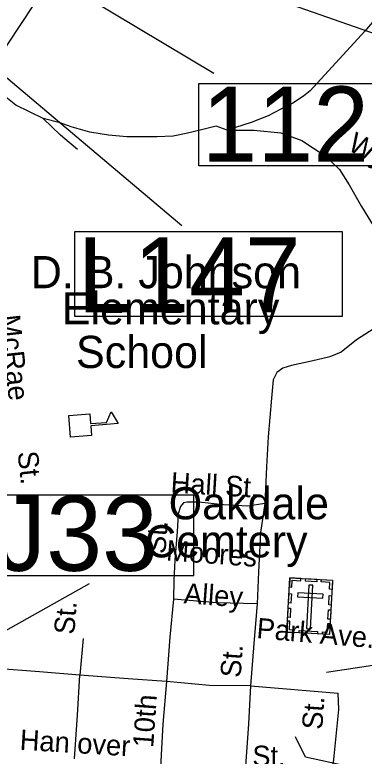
# Model space of a CAD drawing. Extents: x 2290055 to 2389491, y 66597 to 237875.
# Drawn here: x 2320590 to 2322219, y 181498 to 184954 of the extents above; entities that cross this region are included whole.
import ezdxf

# ---------------------------------------------------------------- set-up
doc = ezdxf.new("R2010")
doc.units = 0
for name, color, linetype in [('Exist Cultural Cemetery CELL', 7, 'Continuous'), ('Exist Cultural Cemetery Label', 7, 'Continuous'), ('Exist Cultural Educational Facility Elementary CELL', 7, 'Continuous'), ('Exist Cultural Educational Facility Elementary Label', 7, 'Continuous'), ('Exist Railroad Mainline', 7, 'Continuous'), ('Exist Road Non-System Structure Non-Sys Other Number Label', 7, 'Continuous'), ('Exist Road Non-System Type 51', 7, 'Continuous'), ('Exist Road Non-System Type 51 Label', 7, 'Continuous'), ('Exist Road Primary US Structure Cantilever Sign Number Label', 7, 'Continuous'), ('Exist Road Primary US Structure Standard Bridge Number Label', 7, 'Continuous')]:
    doc.layers.add(name, color=color, linetype=linetype)

msp = doc.modelspace()

# ---------------------------------------------------------------- linework, layer by layer
at = {"layer": 'Exist Cultural Cemetery CELL'}
for points in [[(2321872.4, 182329.7), (2322071.2, 182318.6), (2322057.1, 182064.4), (2321858.3, 182075.5)], [(2321870, 182286.5), (2321881.3, 182285.8), (2321883.1, 182318), (2321923.6, 182315.7), (2321924.2, 182326.8), (2321872.4, 182329.7)], [(2321946.4, 182325.6), (2321998.1, 182322.7), (2321997.5, 182311.3), (2321945.7, 182314.2)], [(2322068.9, 182275.3), (2322057.5, 182276), (2322059.3, 182308.1), (2322018.8, 182310.4), (2322019.4, 182321.5), (2322071.3, 182318.6)], [(2321979.6, 182294.4), (2321961, 182295.4), (2321949.7, 182093), (2321968.4, 182091.9)], [(2321865.9, 182212.4), (2321868.3, 182255.7), (2321879.6, 182255), (2321877.2, 182211.8)], [(2321909.4, 182259.5), (2321908.4, 182240.8), (2322025.9, 182234.3), (2322027, 182252.9)], [(2322053.4, 182203), (2322055.8, 182246.3), (2322067.2, 182245.6), (2322064.8, 182202.4)], [(2321862.1, 182145.3), (2321864.5, 182188.5), (2321875.9, 182187.9), (2321873.5, 182144.7)], [(2322049.7, 182137.2), (2322052.1, 182180.4), (2322063.5, 182179.8), (2322061.1, 182136.6)], [(2321891.3, 182073.7), (2321891.9, 182085.1), (2321870, 182086.4), (2321872.2, 182126.7), (2321861.1, 182127.3), (2321858.2, 182075.5)], [(2322024, 182066.3), (2322024.6, 182077.7), (2322046.6, 182076.5), (2322048.8, 182116.8), (2322059.9, 182116.2), (2322057.1, 182064.4)], [(2321916.3, 182083.7), (2322001, 182079), (2322000.4, 182067.6), (2321915.7, 182072.4)]]:
    msp.add_lwpolyline(points, close=True, dxfattribs=at)
at = {"layer": 'Exist Cultural Educational Facility Elementary CELL'}
msp.add_lwpolyline([(2320841.9, 183086.7), (2320939.6, 183094), (2320943, 183048.1), (2321017.9, 183053.7), (2321038.6, 183102.5), (2321071.9, 183048.2), (2320943.8, 183038.6), (2320947.2, 182992.6), (2320849.5, 182985.3)], close=True, dxfattribs=at)
at = {"layer": 'Exist Railroad Mainline'}
msp.add_line((2320722.3, 184470.8), (2320594.4, 184533), dxfattribs=at)
for points in [[(2323165.9, 186185.4), (2323158.2, 186174.2), (2323033.5, 185992.1), (2322674, 185462.1), (2322538.2, 185276.8), (2322386.1, 185074.7), (2322221.9, 184878.3), (2321967.4, 184599.4)], [(2320594.4, 184533), (2320533, 184582.4), (2320480.6, 184626.5), (2320468.4, 184637.6), (2320378.9, 184720.5)], [(2321967.4, 184599.4), (2321935.6, 184575.1), (2321885.8, 184542.8), (2321830.8, 184515.2), (2321771.3, 184483.9), (2321691.7, 184453), (2321579.4, 184417.2), (2321528.6, 184435.4), (2321460.9, 184418.5), (2321388.9, 184401.8), (2321327.4, 184389.2), (2321251.3, 184385.8), (2321177.5, 184384.9), (2321111.4, 184386), (2321027.3, 184392.9), (2320939.1, 184407.8), (2320852.9, 184432.6), (2320801.7, 184451), (2320722.3, 184470.8)], [(2320882.3, 184326.9), (2320843.8, 184358.4), (2320803.4, 184394), (2320722.3, 184470.8)], [(2321579.4, 184417.2), (2321704.7, 184417.2), (2321829.9, 184404.2), (2321927.5, 184368.4), (2322036.4, 184296.8), (2322103.1, 184233.4), (2322148.9, 184161.2), (2322205.6, 184060.2), (2322277.2, 183944.7), (2322317.8, 183881.3), (2322329.7, 183861.6), (2322356.6, 183838.6), (2322402.4, 183806.5), (2322474, 183756.1), (2322584.5, 183715.4)]]:
    msp.add_lwpolyline(points, dxfattribs=at)
at = {"layer": 'Exist Road Non-System Structure Non-Sys Other Number Label'}
msp.add_line((2319584.7, 181545.8), (2320938.2, 182302.9), dxfattribs=at)
msp.add_lwpolyline([(2321424.9, 182714.1), (2320501.6, 182714.1), (2320501.6, 182340.3), (2321424.9, 182340.3)], close=True, dxfattribs=at)
at = {"layer": 'Exist Road Non-System Type 51'}
for p, q in [((2320908.4, 182046.3), (2320893.2, 181875.4)), ((2321689.4, 181825.2), (2322097.1, 181791.1))]:
    msp.add_line(p, q, dxfattribs=at)
for points in [[(2320365.3, 184508.7), (2320396.7, 184540.5), (2320465.8, 184657.4), (2320550.4, 184807.6), (2320624.2, 184918.5), (2320669.5, 184987.6), (2320695.7, 185031.8), (2320710, 185078.3)], [(2322559.9, 183706), (2322546.1, 183687.4), (2322446.8, 183617.5), (2322304.8, 183516.1), (2322183.8, 183439.1), (2322112.2, 183382.1), (2322058.9, 183360.3), (2321973.8, 183338.9), (2321880.4, 183319.1), (2321838.8, 183307.3), (2321811.8, 183286.2), (2321795.1, 183251.7), (2321786.6, 183167.4), (2321771.8, 182986.6), (2321763.2, 182846.1), (2321755.8, 182675.8)], [(2321755.8, 182675.8), (2321676.3, 182662.8), (2321562.1, 182670.1), (2321447.4, 182681.7), (2321393.6, 182681.5), (2321375.7, 182678.8), (2321362.2, 182662.2), (2321351.8, 182628), (2321346.8, 182545.8), (2321336.4, 182411.1), (2321331.8, 182319), (2321329.5, 182229)], [(2321755.8, 182675.8), (2321735.3, 182541.1), (2321726.5, 182356.7), (2321720.5, 182208.4)], [(2321329.5, 182229), (2321312.5, 182052.1), (2321296.8, 181845.4)], [(2321720.5, 182208.4), (2321530, 182212.7), (2321329.5, 182229)], [(2321720.5, 182208.4), (2321703.6, 182023.6), (2321689.4, 181825.2)], [(2320893.2, 181875.4), (2320704.6, 181890.2), (2320499.8, 181906.1)], [(2320868.7, 181484.5), (2320882.5, 181689.2), (2320893.2, 181875.4)], [(2321296.8, 181845.4), (2321118.1, 181858.3), (2320893.2, 181875.4)], [(2321296.8, 181845.4), (2321280.4, 181646.8), (2321268.3, 181446.2)], [(2321689.4, 181825.2), (2321497.4, 181827.4), (2321296.8, 181845.4)], [(2321689.4, 181825.2), (2321678.7, 181648.5), (2321663.1, 181430)], [(2322020.8, 180991.9), (2322078.4, 181497.5), (2322101, 181715), (2322097.1, 181791.1)]]:
    msp.add_lwpolyline(points, dxfattribs=at)
at = {"layer": 'Exist Road Non-System Type 51 Label'}
for points in [[(2322507.1, 181957.3), (2322043.7, 181887.3)], [(2322367.1, 181402), (2321944.7, 181493.8), (2321898.9, 181587.9)]]:
    msp.add_lwpolyline(points, dxfattribs=at)
at = {"layer": 'Exist Road Primary US Structure Cantilever Sign Number Label'}
msp.add_line((2319734.2, 185350.9), (2321369, 183972.8), dxfattribs=at)
msp.add_lwpolyline([(2320869.1, 183944.5), (2322116, 183944.5), (2322116, 183547.8), (2320869.1, 183547.8)], close=True, dxfattribs=at)
at = {"layer": 'Exist Road Primary US Structure Standard Bridge Number Label'}
for p, q in [((2320399.8, 185523.4), (2322687.2, 184718.4)), ((2320200.3, 185472.5), (2321517.6, 184682.1))]:
    msp.add_line(p, q, dxfattribs=at)
msp.add_lwpolyline([(2321448, 184634.5), (2322377, 184634.5), (2322377, 184250.4), (2321448, 184250.4)], close=True, dxfattribs=at)

# ---------------------------------------------------------------- texts
at = {"layer": 'Exist Cultural Cemetery Label'}
for s, p in [('Oakdale', (2321307.5, 182602)), ('Cemtery', (2321197.2, 182424.5))]:
    msp.add_text(s, height=150, dxfattribs=at).set_placement(p)
at = {"layer": 'Exist Cultural Educational Facility Elementary Label'}
for s, p in [('D. B. Johnson', (2320664.3, 183679.6)), ('Elementary', (2320808.9, 183511.1)), ('School', (2320875, 183307.7))]:
    msp.add_text(s, height=150, dxfattribs=at).set_placement(p)
at = {"layer": 'Exist Road Non-System Structure Non-Sys Other Number Label'}
msp.add_text('J33', height=350, dxfattribs=at).set_placement((2320502.2, 182361.9))
at = {"layer": 'Exist Road Non-System Type 51 Label'}
for s, rotation, p in [('Wynn  wood', 333.1893, (2322137, 184325.7)), ('McRae', 276.2145, (2320518.9, 183551.5)), ('St.', 276.1967, (2320602.4, 182915.3)), ('Hall St.', 356.5992, (2321314.7, 182727)), ('St.', 85.8423, (2321292, 182438.7)), ('Moores', 355.9387, (2321293.5, 182410.4)), ('Alley', 355.9387, (2321375.7, 182210.7)), ('St.', 85.7491, (2320867.2, 182062.6)), ('Park Ave.', 355.1007, (2321714.7, 182048.3)), ('St.', 85.9272, (2321642.7, 181861.6)), ('10th', 85.8139, (2321234.7, 181535.5)), ('St.', 86.1516, (2322023.3, 181619.3)), ('Han over', 356.5966, (2320610.9, 181527.6)), ('St.', 359.5021, (2321696.9, 181452))]:
    msp.add_text(s, height=95, rotation=rotation, dxfattribs=at).set_placement(p)
at = {"layer": 'Exist Road Primary US Structure Cantilever Sign Number Label'}
msp.add_text('L147', height=350, dxfattribs=at).set_placement((2320881.7, 183567.6))
at = {"layer": 'Exist Road Primary US Structure Standard Bridge Number Label'}
msp.add_text('112', height=350, dxfattribs=at).set_placement((2321460.5, 184270.1))

doc.saveas('drawing.dxf')
